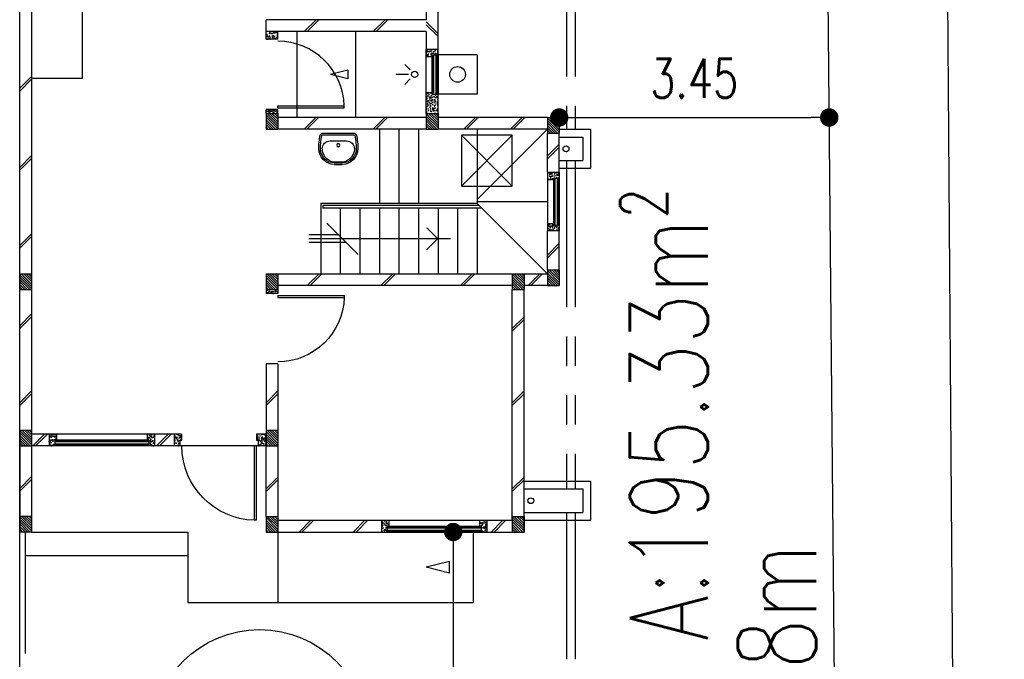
# Model space of a CAD drawing. Header units: millimetres. Extents: x 301 to 1479, y 491 to 1341.
# Tile 263 of 266: x 488 to 501, y 682 to 690. Entities that reach past the tile are written whole.
import ezdxf

# ---------------------------------------------------------------- set-up
doc = ezdxf.new("R2010")
doc.units = ezdxf.units.MM
doc.header["$LTSCALE"] = 1.5
doc.header["$MEASUREMENT"] = 0
for name, pattern in [('HIDDEN', [0.375, 0.25, -0.125]), ('HIDDEN2', [4.7625, 3.175, -1.5875]), ('PHANTOM2', [1.25, 0.625, -0.125, 0.125, -0.125, 0.125, -0.125])]:
    doc.linetypes.add(name, pattern=pattern)
for name, color, linetype in [('Blk', 7, 'Continuous'), ('Block', 46, 'Continuous'), ('boundary', 3, 'Continuous'), ('Boundary Wall', 64, 'Continuous'), ('BULUS', 2, 'Continuous'), ('BWCN', 4, 'Continuous'), ('DIM', 6, 'Continuous'), ('DOOR', 3, 'Continuous'), ('Ele', 8, 'Continuous'), ('HATCH', 7, 'Continuous'), ('Hatch Col. C1 GF Ext.', 84, 'Continuous'), ('Hatch Col. C3 GF', 10, 'Continuous'), ('Hatch Stub Col', 251, 'Continuous'), ('Kerb', 251, 'Continuous'), ('P. Gully trap', 42, 'Continuous'), ('Paving Block', 251, 'Continuous'), ('PVC Pipe 110', 69, 'Continuous'), ('PVC RWP 75', 77, 'Continuous'), ('ROAD', 8, 'Continuous'), ('SANIT', 8, 'Continuous'), ('TEXT', 7, 'Continuous'), ('TXTAREA', 10, 'Continuous'), ('WINDOW', 1, 'Continuous')]:
    doc.layers.add(name, color=color, linetype=linetype)
doc.styles.add('RS1', font='romans.shx', dxfattribs={"width": 0.75, "height": 0.5})
doc.styles.add('RS2', font='romans.shx', dxfattribs={"width": 0.75, "height": 1})
doc.dimstyles.new('Souillac5', dxfattribs={"dimscale": 0.5, "dimtxt": 0.5, "dimasz": 0.47, "dimexe": 0, "dimexo": 1, "dimgap": 0.5, "dimtad": 1, "dimzin": 0, "dimdsep": 46, "dimtxsty": 'RS1', "dimblk": 'DOT', "dimcen": 3, "dimse1": 1, "dimse2": 1, "dimclrd": 6, "dimclre": 6, "dimclrt": 7, "dimaunit": 1, "dimadec": 0, "dimazin": 0, "dimtfac": 1, "dimtofl": 0, "dimtmove": 1, "dimatfit": 3, "dimfxl": 1, "dimtolj": 1, "dimtzin": 0, "dimlwe": -1, "dimarcsym": 0})
pattern_1 = [(50, (422.03025, 161.862746), (0.071726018, -0.0062752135), [0.0075, -0.0825]), (355, (422.03025, 161.862746), (-0.013875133, 0.075219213), [0.006, -0.066]), (100.451444, (422.03623, 161.86222), (0.057850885, 0.068943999), [0.006374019, -0.070114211]), (46.1842, (422.03025, 161.88275), (0.106724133, -0.016551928), [0.01125, -0.12375]), (96.635635, (422.03914, 161.88137), (0.093466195, 0.09741186), [0.009561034, -0.105171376]), (351.184164, (422.03025, 161.88275), (0.093466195, 0.09741186), [0.009, -0.099]), (21, (422.04025, 161.877746), (0.059690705, -0.040261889), [0.0075, -0.0825]), (326, (422.04025, 161.877746), (0.024331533, 0.072515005), [0.006, -0.066]), (71.451445, (422.045225, 161.87439), (0.084022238, 0.032253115), [0.006374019, -0.070114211]), (37.5, (422.03025, 161.862746), (0.0012159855, 0.0332893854), [0, -0.0652, 0, -0.067, 0, -0.06625]), (7.5, (422.03025, 161.862746), (0.0263069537, 0.0394411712), [0, -0.0382, 0, -0.0637, 0, -0.02525]), (327.5, (422.00795, 161.862746), (0.0533822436, -0.0022554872), [0, -0.025, 0, -0.078, 0, -0.1035]), (317.5, (421.99795, 161.862746), (0.058318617, 0.010010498), [0, -0.0325, 0, -0.0518, 0, -0.0735])]
pattern_2 = [(315, (443.186696, 156.678336), (0.0154679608, 0.0154679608), [])]
pattern_3 = [(50, (418.371455, 161.912746), (0.071726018, -0.0062752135), [0.0075, -0.0825]), (355, (418.371455, 161.912746), (-0.013875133, 0.075219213), [0.006, -0.066]), (100.451444, (418.37743, 161.91222), (0.057850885, 0.068943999), [0.006374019, -0.070114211]), (46.1842, (418.371455, 161.93275), (0.106724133, -0.016551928), [0.01125, -0.12375]), (96.635635, (418.38035, 161.93137), (0.093466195, 0.09741186), [0.009561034, -0.105171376]), (351.184164, (418.37146, 161.93275), (0.093466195, 0.09741186), [0.009, -0.099]), (21, (418.381455, 161.927746), (0.059690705, -0.040261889), [0.0075, -0.0825]), (326, (418.381455, 161.927746), (0.024331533, 0.072515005), [0.006, -0.066]), (71.451445, (418.38643, 161.92439), (0.084022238, 0.032253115), [0.006374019, -0.070114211]), (37.5, (418.371455, 161.912746), (0.0012159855, 0.0332893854), [0, -0.0652, 0, -0.067, 0, -0.06625]), (7.5, (418.371455, 161.912746), (0.0263069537, 0.0394411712), [0, -0.0382, 0, -0.0637, 0, -0.02525]), (327.5, (418.349155, 161.912746), (0.0533822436, -0.0022554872), [0, -0.025, 0, -0.078, 0, -0.1035]), (317.5, (418.339155, 161.912746), (0.058318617, 0.010010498), [0, -0.0325, 0, -0.0518, 0, -0.0735])]

# ---------------------------------------------------------------- blocks, each defined once
blk = doc.blocks.new('Wh1')
at = {"layer": 'SANIT'}
for p, q in [((197, 0), (-197, 0)), ((197, -20), (-197, -20)), ((105, -100), (-105, -100)), ((-205, -200), (-205, -217)), ((205, -200), (205, -217)), ((-30, -373), (30, -373)), ((50, -380), (-50, -380)), ((50, -400), (-50, -400))]:
    blk.add_line(p, q, dxfattribs=at)
blk.add_circle((0, -154), 20, dxfattribs=at)
for centre, radius, start, end in [((0, -200), 250, 180, 180), ((0, -200), 250, 0, 0), ((-197, -35), 35, 90, 167.7776), ((197, -35), 35, 12.2224, 90), ((567, -201), 817, 167.7776, 179.9598), ((567, -201), 797, 167.7776, 179.9598), ((-197, -35), 15, 90, 167.7776), ((-105, -200), 100, 90, 180), ((105, -200), 100, 0, 90), ((197, -35), 15, 12.2224, 90), ((-567, -201), 797, 0.0402, 12.2224), ((-567, -201), 817, 0.0402, 12.2224), ((-50, -200), 200, 180, 270), ((-50, -200), 180, 180, 270), ((-30, -197), 176, 186.7076, 270.013), ((30, -197), 176, 269.987, 353.2924), ((50, -200), 180, 270, 0), ((50, -200), 200, 270, 0)]:
    blk.add_arc(centre, radius, start, end, dxfattribs=at)
blk = doc.blocks.new('Dr900')
at = {"layer": 'DOOR'}
for p, q in [((-50, 0), (-50, 850)), ((-25, 850), (-50, 850)), ((-25, 0), (-25, 850)), ((-25, 0), (-50, 0))]:
    blk.add_line(p, q, dxfattribs=at)
blk.add_arc((-24, 0), 851, 91.728, 179.9822, dxfattribs=at)
blk = doc.blocks.new('Dr1000')
at = {"layer": 'DOOR'}
for p, q in [((-50, 0), (-50, 950)), ((-25, 950), (-50, 950)), ((-25, 0), (-25, 950)), ((-25, 0), (-50, 0))]:
    blk.add_line(p, q, dxfattribs=at)
blk.add_arc((-24, 0), 951, 91.542, 179.9858, dxfattribs=at)
blk = doc.blocks.new('SSSU-D3')
at = {"layer": 'HATCH'}
h = blk.add_hatch(dxfattribs=at)
h.set_pattern_fill('ANSI31', color=256, scale=0.175, angle=630)
h.set_pattern_definition([(315, (-128.472678, 34.936787), (0.015467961, 0.015467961), [])])
h.paths.add_polyline_path([(9.75, 5.15), (9.6, 5.15), (9.6, 5.35), (9.75, 5.35)])
h = blk.add_hatch(dxfattribs=at)
h.set_pattern_fill('ANSI31', color=256, scale=0.175, angle=630)
h.set_pattern_definition([(315, (-130.522678, 34.936787), (0.015467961, 0.015467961), [])])
h.paths.add_polyline_path([(11.8, 5.15), (11.65, 5.15), (11.65, 5.35), (11.8, 5.35)])
h = blk.add_hatch(dxfattribs=at)
h.set_pattern_fill('ANSI31', color=256, scale=0.175, angle=630)
h.set_pattern_definition([(315, (-132.072678, 34.886787), (0.0154679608, 0.0154679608), [])])
h.paths.add_polyline_path([(13.35, 5.1), (13.2, 5.1), (13.2, 5.3), (13.35, 5.3)])
h = blk.add_hatch(dxfattribs=at)
h.set_pattern_fill('ANSI31', color=256, scale=0.175, angle=630)
h.set_pattern_definition([(315, (-128.472678, 32.886787), (0.015467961, 0.015467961), [])])
h.paths.add_polyline_path([(9.75, 3.1), (9.6, 3.1), (9.6, 3.3), (9.75, 3.3)])
h = blk.add_hatch(dxfattribs=at)
h.set_pattern_fill('ANSI31', color=256, scale=0.175, angle=630)
h.set_pattern_definition([(315, (-131.622678, 32.886787), (0.015467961, 0.015467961), [])])
h.paths.add_polyline_path([(12.9, 3.1), (12.75, 3.1), (12.75, 3.3), (12.9, 3.3)])
h = blk.add_hatch(dxfattribs=at)
h.set_pattern_fill('ANSI31', color=256, scale=0.175, angle=630)
h.set_pattern_definition([(315, (-132.072678, 32.936787), (0.0154679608, 0.0154679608), [])])
h.paths.add_polyline_path([(13.35, 3.15), (13.2, 3.15), (13.2, 3.35), (13.35, 3.35)])
h = blk.add_hatch(dxfattribs=at)
h.set_pattern_fill('ANSI31', color=256, scale=0.175, angle=630)
h.set_pattern_definition([(315, (-128.472678, 30.886787), (0.015467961, 0.015467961), [])])
h.paths.add_polyline_path([(9.75, 1.1), (9.6, 1.1), (9.6, 1.3), (9.75, 1.3)])
h = blk.add_hatch(dxfattribs=at)
h.set_pattern_fill('ANSI31', color=256, scale=0.175, angle=630)
h.set_pattern_definition([(315, (-128.472678, 29.786787), (0.015467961, 0.015467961), [])])
h.paths.add_polyline_path([(9.75, 0), (9.6, 0), (9.6, 0.2), (9.75, 0.2)])
h = blk.add_hatch(dxfattribs=at)
h.set_pattern_fill('ANSI31', color=256, scale=0.175, angle=630)
h.set_pattern_definition([(315, (-131.622678, 29.786787), (0.015467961, 0.015467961), [])])
h.paths.add_polyline_path([(12.9, 0), (12.75, 0), (12.75, 0.2), (12.9, 0.2)])
at = {"layer": 'Hatch Col. C1 GF Ext.'}
h = blk.add_hatch(dxfattribs=at)
h.set_pattern_fill('ANSI31', color=256, scale=0.175, angle=-90)
h.set_pattern_definition(pattern_2)
h.paths.add_polyline_path([(6.6, 3.1), (6.45, 3.1), (6.45, 3.3), (6.6, 3.3)])
h = blk.add_hatch(dxfattribs=at)
h.set_pattern_fill('ANSI31', color=256, scale=0.175, angle=-90)
h.set_pattern_definition(pattern_2)
h.paths.add_polyline_path([(6.6, 0), (6.45, 0), (6.45, 0.2), (6.6, 0.2)])
at = {"layer": 'Hatch Col. C3 GF'}
h = blk.add_hatch(dxfattribs=at)
h.set_pattern_fill('ANSI31', color=256, scale=0.175, angle=-90)
h.set_pattern_definition([(315, (443.186696, 156.728336), (0.0154679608, 0.0154679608), [])])
h.paths.add_polyline_path([(6.6, 1.1), (6.45, 1.1), (6.45, 1.3), (6.6, 1.3)])
at = {"layer": 'Hatch Stub Col', "linetype": 'ByBlock'}
h = blk.add_hatch(dxfattribs=at)
h.set_pattern_fill('AR-CONC', color=256, scale=0.01, angle=720)
h.set_pattern_definition([(50, (418.271455, 162.012746), (0.071726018, -0.0062752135), [0.0075, -0.0825]), (355, (418.271455, 162.012746), (-0.013875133, 0.075219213), [0.006, -0.066]), (100.451444, (418.27743, 162.01222), (0.057850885, 0.068943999), [0.006374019, -0.070114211]), (46.1842, (418.271455, 162.03275), (0.106724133, -0.016551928), [0.01125, -0.12375]), (96.635635, (418.28035, 162.03137), (0.093466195, 0.09741186), [0.009561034, -0.105171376]), (351.184164, (418.27146, 162.03275), (0.093466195, 0.09741186), [0.009, -0.099]), (21, (418.281455, 162.027746), (0.059690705, -0.040261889), [0.0075, -0.0825]), (326, (418.281455, 162.027746), (0.024331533, 0.072515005), [0.006, -0.066]), (71.451445, (418.28643, 162.02439), (0.084022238, 0.032253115), [0.006374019, -0.070114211]), (37.5, (418.271455, 162.012746), (0.0012159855, 0.0332893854), [0, -0.0652, 0, -0.067, 0, -0.06625]), (7.5, (418.271455, 162.012746), (0.0263069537, 0.0394411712), [0, -0.0382, 0, -0.0637, 0, -0.02525]), (327.5, (418.249155, 162.012746), (0.0533822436, -0.0022554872), [0, -0.025, 0, -0.078, 0, -0.1035]), (317.5, (418.239155, 162.012746), (0.058318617, 0.010010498), [0, -0.0325, 0, -0.0518, 0, -0.0735])])
h.paths.add_polyline_path([(9.6, 6.3), (9.6, 6.4), (9.75, 6.4), (9.75, 6.3)])
h = blk.add_hatch(dxfattribs=at)
h.set_pattern_fill('AR-CONC', color=256, scale=0.01, angle=720)
h.set_pattern_definition([(50, (422.03025, 162.012746), (0.071726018, -0.0062752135), [0.0075, -0.0825]), (355, (422.03025, 162.012746), (-0.013875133, 0.075219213), [0.006, -0.066]), (100.451444, (422.03623, 162.01222), (0.057850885, 0.068943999), [0.006374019, -0.070114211]), (46.1842, (422.03025, 162.03275), (0.106724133, -0.016551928), [0.01125, -0.12375]), (96.635635, (422.03914, 162.03137), (0.093466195, 0.09741186), [0.009561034, -0.105171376]), (351.184164, (422.03025, 162.03275), (0.093466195, 0.09741186), [0.009, -0.099]), (21, (422.04025, 162.027746), (0.059690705, -0.040261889), [0.0075, -0.0825]), (326, (422.04025, 162.027746), (0.024331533, 0.072515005), [0.006, -0.066]), (71.451445, (422.045225, 162.02439), (0.084022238, 0.032253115), [0.006374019, -0.070114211]), (37.5, (422.03025, 162.012746), (0.0012159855, 0.0332893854), [0, -0.0652, 0, -0.067, 0, -0.06625]), (7.5, (422.03025, 162.012746), (0.0263069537, 0.0394411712), [0, -0.0382, 0, -0.0637, 0, -0.02525]), (327.5, (422.00795, 162.012746), (0.0533822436, -0.0022554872), [0, -0.025, 0, -0.078, 0, -0.1035]), (317.5, (421.99795, 162.012746), (0.058318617, 0.010010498), [0, -0.0325, 0, -0.0518, 0, -0.0735])])
h.paths.add_polyline_path([(11.725, 6.1), (11.725, 6.08), (11.65, 6.08), (11.65, 6.175), (11.8, 6.175), (11.8, 6.1)])
h = blk.add_hatch(dxfattribs=at)
h.set_pattern_fill('AR-CONC', color=256, scale=0.01, angle=720)
h.set_pattern_definition([(50, (461.012857, 47.178006), (0.071726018, -0.0062752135), [0.0075, -0.0825]), (355, (461.01286, 47.17801), (-0.013875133, 0.075219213), [0.006, -0.066]), (100.451444, (461.018834, 47.17748), (0.057850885, 0.068943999), [0.006374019, -0.070114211]), (46.1842, (461.01286, 47.19801), (0.106724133, -0.016551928), [0.01125, -0.12375]), (96.635635, (461.02175, 47.19663), (0.093466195, 0.09741186), [0.009561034, -0.105171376]), (351.184164, (461.01286, 47.19801), (0.093466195, 0.09741186), [0.009, -0.099]), (21, (461.022857, 47.193006), (0.059690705, -0.040261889), [0.0075, -0.0825]), (326, (461.02286, 47.19301), (0.024331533, 0.072515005), [0.006, -0.066]), (71.451445, (461.02783, 47.18965), (0.084022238, 0.032253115), [0.006374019, -0.070114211]), (37.5, (461.012857, 47.178006), (0.0012159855, 0.0332893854), [0, -0.0652, 0, -0.067, 0, -0.06625]), (7.5, (461.012857, 47.178006), (0.0263069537, 0.0394411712), [0, -0.0382, 0, -0.0637, 0, -0.02525]), (327.5, (460.990557, 47.178006), (0.0533822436, -0.0022554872), [0, -0.025, 0, -0.078, 0, -0.1035]), (317.5, (460.980557, 47.178006), (0.058318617, 0.010010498), [0, -0.0325, 0, -0.0518, 0, -0.0735])])
h.paths.add_polyline_path([(11.65, 5.35), (11.8, 5.35), (11.8, 5.6), (11.725, 5.6), (11.725, 5.62), (11.65, 5.62)])
h = blk.add_hatch(dxfattribs=at)
h.set_pattern_fill('AR-CONC', color=256, scale=0.01, angle=720)
h.set_pattern_definition([(50, (422.03025, 161.837746), (0.071726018, -0.0062752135), [0.0075, -0.0825]), (355, (422.03025, 161.837746), (-0.013875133, 0.075219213), [0.006, -0.066]), (100.451444, (422.03623, 161.83722), (0.057850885, 0.068943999), [0.006374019, -0.070114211]), (46.1842, (422.03025, 161.85775), (0.106724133, -0.016551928), [0.01125, -0.12375]), (96.635635, (422.03914, 161.85637), (0.093466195, 0.09741186), [0.009561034, -0.105171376]), (351.184164, (422.03025, 161.85775), (0.093466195, 0.09741186), [0.009, -0.099]), (21, (422.04025, 161.852746), (0.059690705, -0.040261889), [0.0075, -0.0825]), (326, (422.04025, 161.852746), (0.024331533, 0.072515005), [0.006, -0.066]), (71.451445, (422.045225, 161.84939), (0.084022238, 0.032253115), [0.006374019, -0.070114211]), (37.5, (422.03025, 161.837746), (0.0012159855, 0.0332893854), [0, -0.0652, 0, -0.067, 0, -0.06625]), (7.5, (422.03025, 161.837746), (0.0263069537, 0.0394411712), [0, -0.0382, 0, -0.0637, 0, -0.02525]), (327.5, (422.00795, 161.837746), (0.0533822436, -0.0022554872), [0, -0.025, 0, -0.078, 0, -0.1035]), (317.5, (421.99795, 161.837746), (0.058318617, 0.010010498), [0, -0.0325, 0, -0.0518, 0, -0.0735])])
h.paths.add_polyline_path([(9.6, 5.4), (9.75, 5.4), (9.75, 5.35), (9.6, 5.35)])
h = blk.add_hatch(dxfattribs=at)
h.set_pattern_fill('AR-CONC', color=256, scale=0.01, angle=720)
h.set_pattern_definition(pattern_1)
h.paths.add_polyline_path([(13.2, 4.6), (13.35, 4.6), (13.35, 4.525), (13.275, 4.525), (13.275, 4.505), (13.2, 4.505)])
h = blk.add_hatch(dxfattribs=at)
h.set_pattern_fill('AR-CONC', color=256, scale=0.01, angle=720)
h.set_pattern_definition(pattern_1)
h.paths.add_polyline_path([(13.2, 3.945), (13.275, 3.945), (13.275, 3.925), (13.35, 3.925), (13.35, 3.85), (13.2, 3.85)])
h = blk.add_hatch(dxfattribs=at)
h.set_pattern_fill('AR-CONC', color=256, scale=0.01, angle=720)
h.set_pattern_definition(pattern_1)
h.paths.add_polyline_path([(9.6, 3.1), (9.75, 3.1), (9.75, 3.05), (9.6, 3.05)])
h = blk.add_hatch(dxfattribs=at)
h.set_pattern_fill('AR-CONC', color=256, scale=0.01, angle=720)
h.set_pattern_definition(pattern_3)
h.paths.add_polyline_path([(6.825, 1.25), (6.92, 1.25), (6.92, 1.175), (6.9, 1.175), (6.9, 1.1), (6.825, 1.1)])
h = blk.add_hatch(dxfattribs=at)
h.set_pattern_fill('AR-CONC', color=256, scale=0.01, angle=720)
h.set_pattern_definition(pattern_3)
h.paths.add_polyline_path([(8.08, 1.25), (8.175, 1.25), (8.175, 1.1), (8.1, 1.1), (8.1, 1.175), (8.08, 1.175)])
h = blk.add_hatch(dxfattribs=at)
h.set_pattern_fill('AR-CONC', color=256, scale=0.01, angle=720)
h.set_pattern_definition(pattern_3)
h.paths.add_polyline_path([(8.425, 1.25), (8.52, 1.25), (8.52, 1.175), (8.5, 1.175), (8.5, 1.1), (8.425, 1.1)])
h = blk.add_hatch(dxfattribs=at)
h.set_pattern_fill('AR-CONC', color=256, scale=0.01, angle=720)
h.set_pattern_definition([(50, (422.03025, 161.912746), (0.071726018, -0.0062752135), [0.0075, -0.0825]), (355, (422.03025, 161.912746), (-0.013875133, 0.075219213), [0.006, -0.066]), (100.451444, (422.03623, 161.91222), (0.057850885, 0.068943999), [0.006374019, -0.070114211]), (46.1842, (422.03025, 161.93275), (0.106724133, -0.016551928), [0.01125, -0.12375]), (96.635635, (422.03914, 161.93137), (0.093466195, 0.09741186), [0.009561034, -0.105171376]), (351.184164, (422.03025, 161.93275), (0.093466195, 0.09741186), [0.009, -0.099]), (21, (422.04025, 161.927746), (0.059690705, -0.040261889), [0.0075, -0.0825]), (326, (422.04025, 161.927746), (0.024331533, 0.072515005), [0.006, -0.066]), (71.451445, (422.045225, 161.92439), (0.084022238, 0.032253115), [0.006374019, -0.070114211]), (37.5, (422.03025, 161.912746), (0.0012159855, 0.0332893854), [0, -0.0652, 0, -0.067, 0, -0.06625]), (7.5, (422.03025, 161.912746), (0.0263069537, 0.0394411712), [0, -0.0382, 0, -0.0637, 0, -0.02525]), (327.5, (422.00795, 161.912746), (0.0533822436, -0.0022554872), [0, -0.025, 0, -0.078, 0, -0.1035]), (317.5, (421.99795, 161.912746), (0.058318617, 0.010010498), [0, -0.0325, 0, -0.0518, 0, -0.0735])])
h.paths.add_polyline_path([(9.48, 1.25), (9.6, 1.25), (9.6, 1.1), (9.5, 1.1), (9.5, 1.175), (9.48, 1.175)])
h = blk.add_hatch(dxfattribs=at)
h.set_pattern_fill('AR-CONC', color=256, scale=0.01, angle=720)
h.set_pattern_definition(pattern_1)
h.paths.add_polyline_path([(11.075, 0.15), (11.17, 0.15), (11.17, 0.075), (11.15, 0.075), (11.15, 0), (11.075, 0)])
h = blk.add_hatch(dxfattribs=at)
h.set_pattern_fill('AR-CONC', color=256, scale=0.01, angle=720)
h.set_pattern_definition(pattern_1)
h.paths.add_polyline_path([(12.33, 0.15), (12.425, 0.15), (12.425, 0), (12.35, 0), (12.35, 0.075), (12.33, 0.075)])
at = {"layer": 'Block', "linetype": 'ByBlock'}
for p, q in [((6.6, 7.6), (6.6, 3.3)), ((11.65, 6.775), (11.65, 6.55)), ((11.8, 6.175), (11.8, 6.775)), ((11.65, 6.55), (9.6, 6.55)), ((9.6, 6.4), (9.6, 6.55)), ((11.65, 6.4), (9.6, 6.4)), ((11.65, 6.4), (11.65, 6.175)), ((11.65, 5.3), (9.75, 5.3)), ((13.2, 5.3), (11.8, 5.3)), ((11.65, 5.15), (9.75, 5.15)), ((13.2, 5.15), (11.8, 5.15)), ((13.2, 4.6), (13.2, 5.1)), ((13.35, 4.6), (13.35, 5.1)), ((13.2, 3.35), (13.2, 3.85)), ((13.35, 3.35), (13.35, 3.85)), ((9.75, 3.3), (12.75, 3.3)), ((12.9, 3.3), (13.2, 3.3)), ((12.75, 3.15), (9.75, 3.15)), ((13.2, 3.15), (12.9, 3.15)), ((6.6, 3.1), (6.6, 1.3)), ((12.75, 0.15), (12.75, 3.1)), ((12.9, 0), (12.9, 3.1)), ((9.75, 2.15), (9.6, 2.15)), ((9.6, 2.15), (9.6, 1.3)), ((9.75, 2.15), (9.75, 1.3)), ((6.825, 1.25), (6.6, 1.25)), ((8.425, 1.25), (8.175, 1.25)), ((6.45, 1.1), (6.45, 0.2)), ((6.825, 1.1), (6.6, 1.1)), ((6.6, 1.1), (6.6, 0.2)), ((8.425, 1.1), (8.175, 1.1)), ((9.6, 0.2), (9.6, 1.1)), ((9.75, 1.1), (9.75, 0.2)), ((9.75, 0.15), (11.075, 0.15)), ((12.425, 0.15), (12.75, 0.15)), ((9.75, 0), (11.075, 0)), ((12.425, 0), (12.75, 0))]:
    blk.add_line(p, q, dxfattribs=at)
at = {"layer": 'Boundary Wall', "linetype": 'ByBlock'}
blk.add_line((6.525, -1.555), (6.525, 0), dxfattribs=at)
at = {"layer": 'BULUS', "linetype": 'ByBlock'}
for p, q in [((10.325, 4.175), (10.325, 4.14)), ((12.325, 4.175), (10.325, 4.175)), ((12.36, 4.14), (10.325, 4.14))]:
    blk.add_line(p, q, dxfattribs=at)
at = {"layer": 'BWCN'}
for p, q in [((9.6, 6.3), (9.6, 6.4)), ((9.75, 6.3), (9.6, 6.3)), ((9.75, 6.3), (9.75, 6.4)), ((11.65, 6.08), (11.65, 6.175)), ((11.65, 6.175), (11.8, 6.175)), ((11.8, 6.1), (11.8, 6.175)), ((11.65, 6.08), (11.725, 6.08)), ((11.725, 6.1), (11.8, 6.1)), ((11.725, 6.08), (11.725, 6.1)), ((11.65, 5.62), (11.725, 5.62)), ((11.65, 5.35), (11.65, 5.62)), ((11.725, 5.62), (11.725, 5.6)), ((11.725, 5.6), (11.8, 5.6)), ((11.8, 5.35), (11.8, 5.6)), ((9.75, 5.4), (9.6, 5.4)), ((9.6, 5.35), (9.6, 5.4)), ((9.6, 5.35), (9.75, 5.35)), ((9.6, 5.35), (9.6, 5.15)), ((9.75, 5.35), (9.75, 5.4)), ((9.75, 5.35), (9.75, 5.15)), ((11.65, 5.35), (11.8, 5.35)), ((11.65, 5.35), (11.65, 5.15)), ((11.8, 5.35), (11.8, 5.15)), ((13.2, 5.3), (13.35, 5.3)), ((13.2, 5.3), (13.2, 5.1)), ((13.35, 5.3), (13.35, 5.1)), ((9.6, 5.15), (9.75, 5.15)), ((11.65, 5.15), (11.8, 5.15)), ((13.2, 5.1), (13.35, 5.1)), ((13.2, 4.6), (13.2, 4.505)), ((13.35, 4.6), (13.35, 4.525)), ((13.2, 4.505), (13.275, 4.505)), ((13.275, 4.525), (13.35, 4.525)), ((13.275, 4.505), (13.275, 4.525)), ((13.2, 3.945), (13.275, 3.945)), ((13.2, 3.945), (13.2, 3.85)), ((13.275, 3.945), (13.275, 3.925)), ((13.275, 3.925), (13.35, 3.925)), ((13.35, 3.925), (13.35, 3.85)), ((6.45, 3.3), (6.6, 3.3)), ((6.45, 3.3), (6.45, 3.1)), ((6.6, 3.3), (6.6, 3.1)), ((9.6, 3.3), (9.75, 3.3)), ((9.6, 3.3), (9.6, 3.1)), ((9.75, 3.3), (9.75, 3.1)), ((12.75, 3.3), (12.9, 3.3)), ((12.75, 3.3), (12.75, 3.1)), ((12.9, 3.3), (12.9, 3.1)), ((13.2, 3.35), (13.35, 3.35)), ((13.2, 3.35), (13.2, 3.15)), ((13.35, 3.35), (13.35, 3.15)), ((13.2, 3.15), (13.35, 3.15)), ((6.45, 3.1), (6.6, 3.1)), ((9.6, 3.1), (9.6, 3.05)), ((9.6, 3.1), (9.75, 3.1)), ((9.75, 3.05), (9.6, 3.05)), ((9.75, 3.1), (9.75, 3.05)), ((12.75, 3.1), (12.9, 3.1)), ((6.45, 1.3), (6.6, 1.3)), ((6.45, 1.3), (6.45, 1.1)), ((6.6, 1.3), (6.6, 1.1)), ((9.6, 1.3), (9.75, 1.3)), ((9.6, 1.3), (9.6, 1.1)), ((9.75, 1.3), (9.75, 1.1)), ((6.825, 1.25), (6.825, 1.1)), ((6.92, 1.25), (6.825, 1.25)), ((6.9, 1.175), (6.9, 1.1)), ((6.92, 1.175), (6.9, 1.175)), ((6.92, 1.25), (6.92, 1.175)), ((8.08, 1.25), (8.08, 1.175)), ((8.175, 1.25), (8.08, 1.25)), ((8.08, 1.175), (8.1, 1.175)), ((8.1, 1.175), (8.1, 1.1)), ((8.175, 1.25), (8.175, 1.1)), ((8.52, 1.25), (8.425, 1.25)), ((8.425, 1.25), (8.425, 1.1)), ((8.5, 1.175), (8.5, 1.1)), ((8.52, 1.175), (8.5, 1.175)), ((8.52, 1.25), (8.52, 1.175)), ((9.6, 1.25), (9.48, 1.25)), ((9.48, 1.25), (9.48, 1.175)), ((9.48, 1.175), (9.5, 1.175)), ((9.5, 1.175), (9.5, 1.1)), ((6.45, 1.1), (6.6, 1.1)), ((6.9, 1.1), (6.825, 1.1)), ((8.175, 1.1), (8.1, 1.1)), ((8.5, 1.1), (8.425, 1.1)), ((9.6, 1.1), (9.5, 1.1)), ((9.6, 1.1), (9.75, 1.1)), ((6.45, 0.2), (6.45, 0)), ((6.6, 0.2), (6.45, 0.2)), ((6.6, 0.2), (6.6, 0)), ((9.6, 0.2), (9.75, 0.2)), ((9.6, 0.2), (9.6, 0)), ((9.75, 0.2), (9.75, 0)), ((11.075, 0.15), (11.075, 0)), ((11.075, 0.15), (11.17, 0.15)), ((11.17, 0.15), (11.17, 0.075)), ((12.33, 0.15), (12.33, 0.075)), ((12.33, 0.15), (12.425, 0.15)), ((12.425, 0.15), (12.425, 0)), ((12.75, 0.2), (12.9, 0.2)), ((12.75, 0.2), (12.75, 0)), ((12.9, 0.2), (12.9, 0)), ((6.6, 0), (6.45, 0)), ((9.6, 0), (9.75, 0)), ((11.075, 0), (11.15, 0)), ((11.15, 0.075), (11.15, 0)), ((11.17, 0.075), (11.15, 0.075)), ((12.33, 0.075), (12.35, 0.075)), ((12.35, 0.075), (12.35, 0)), ((12.35, 0), (12.425, 0)), ((12.75, 0), (12.9, 0))]:
    blk.add_line(p, q, dxfattribs=at)
at = {"layer": 'BWCN', "linetype": 'ByBlock'}
for p, q in [((13.2, 4.6), (13.35, 4.6)), ((13.35, 3.85), (13.2, 3.85))]:
    blk.add_line(p, q, dxfattribs=at)
at = {"layer": 'Ele'}
for p, q in [((7.25, 7), (7.25, 5.8)), ((10, 5.3), (10, 6.4)), ((10.75, 5.3), (10.75, 6.4)), ((11.65, 5.62), (11.65, 6.08)), ((11.725, 5.62), (11.725, 6.08)), ((11.73, 5.6), (11.73, 6.1)), ((11.79, 5.6), (11.79, 6.1)), ((11.8, 6.1), (11.8, 5.6)), ((11.445, 5.907), (11.375, 5.977)), ((7.25, 5.8), (6.6, 5.8)), ((11.422, 5.85), (11.261, 5.85)), ((11.445, 5.793), (11.375, 5.723)), ((11.05, 5.15), (11.05, 4.2)), ((11.3, 5.15), (11.3, 4.2)), ((11.55, 5.15), (11.55, 4.2)), ((13.2, 4.505), (13.2, 3.945)), ((13.275, 4.505), (13.275, 3.945)), ((13.28, 4.525), (13.28, 3.925)), ((13.34, 4.525), (13.34, 3.925)), ((13.35, 4.525), (13.35, 3.925)), ((10.3, 4.2), (10.3, 3.3)), ((12.3, 4.2), (10.3, 4.2)), ((10.55, 4.14), (10.55, 3.3)), ((10.8, 4.14), (10.8, 3.3)), ((11.05, 4.14), (11.05, 3.3)), ((11.3, 4.14), (11.3, 3.3)), ((11.55, 4.14), (11.55, 3.3)), ((11.8, 4.14), (11.8, 3.3)), ((12.05, 4.14), (12.05, 3.3)), ((12.3, 4.14), (12.3, 3.3)), ((10.78, 3.55), (10.38, 3.95)), ((10.53, 3.8), (10.147, 3.8)), ((11.959, 3.75), (10.147, 3.75)), ((10.63, 3.7), (10.147, 3.7)), ((8.1, 1.17), (6.9, 1.17)), ((8.08, 1.25), (6.92, 1.25)), ((8.08, 1.175), (6.92, 1.175)), ((8.1, 1.11), (6.9, 1.11)), ((8.1, 1.1), (6.9, 1.1)), ((9.5, 1.1), (8.5, 1.1)), ((11.17, 0.15), (12.33, 0.15)), ((6.6, 0), (8.6, 0)), ((8.6, 0), (8.6, -0.9)), ((9.75, 0), (9.75, -0.9)), ((11.15, 0.07), (12.35, 0.07)), ((11.15, 0.01), (12.35, 0.01)), ((11.15, 0), (12.35, 0)), ((11.17, 0.075), (12.33, 0.075)), ((12.25, 0), (12.25, -0.9)), ((6.525, -0.3), (8.6, -0.3)), ((8.6, -0.9), (12.25, -0.9))]:
    blk.add_line(p, q, dxfattribs=at)
at = {"layer": 'Ele', "linetype": 'HIDDEN', "ltscale": 10}
for p, q in [((12.3, 5.15), (12.3, 4.2)), ((13.2, 5.15), (12.3, 4.25)), ((12.3, 4.225), (13.2, 4.225)), ((13.2, 3.3), (12.3, 4.2))]:
    blk.add_line(p, q, dxfattribs=at)
at = {"layer": 'Ele', "linetype": 'ByBlock'}
blk.add_line((11.948, -0.525), (11.948, -0.375), dxfattribs=at)
at = {"layer": 'Ele', "const_width": 0.015}
blk.add_lwpolyline([(11.653, 3.891), (11.795, 3.75), (11.653, 3.609)], dxfattribs=at)
at = {"layer": 'Ele'}
blk.add_circle((11.502, 5.85), 0.04, dxfattribs=at)
at = {"layer": 'HATCH'}
for p, q in [((10.24, 6.55), (10.09, 6.4)), ((10.275, 6.55), (10.125, 6.4)), ((11.122, 6.55), (10.972, 6.4)), ((11.158, 6.55), (11.008, 6.4)), ((11.8, 6.371), (11.65, 6.521)), ((11.8, 6.336), (11.65, 6.486)), ((6.45, 5.674), (6.6, 5.824)), ((6.45, 5.638), (6.6, 5.788)), ((10.237, 5.3), (10.087, 5.15)), ((10.272, 5.3), (10.122, 5.15)), ((11.119, 5.3), (10.969, 5.15)), ((11.154, 5.3), (11.004, 5.15)), ((12.278, 5.3), (12.128, 5.15)), ((12.314, 5.3), (12.164, 5.15)), ((12.877, 5.3), (12.727, 5.15)), ((12.912, 5.3), (12.762, 5.15)), ((13.2, 4.808), (13.35, 4.958)), ((13.2, 4.772), (13.35, 4.922)), ((6.45, 4.662), (6.6, 4.812)), ((6.45, 4.627), (6.6, 4.777)), ((6.45, 3.663), (6.6, 3.813)), ((6.45, 3.628), (6.6, 3.778)), ((13.2, 3.541), (13.35, 3.691)), ((13.2, 3.505), (13.35, 3.655)), ((10.278, 3.3), (10.128, 3.15)), ((10.314, 3.3), (10.164, 3.15)), ((11.22, 3.3), (11.07, 3.15)), ((11.255, 3.3), (11.105, 3.15)), ((12.236, 3.3), (12.086, 3.15)), ((12.272, 3.3), (12.122, 3.15)), ((13.101, 3.3), (12.951, 3.15)), ((13.136, 3.3), (12.986, 3.15)), ((6.45, 2.638), (6.6, 2.788)), ((6.45, 2.603), (6.6, 2.753)), ((12.75, 2.602), (12.9, 2.752)), ((12.75, 2.566), (12.9, 2.716)), ((6.45, 1.653), (6.6, 1.803)), ((6.45, 1.617), (6.6, 1.767)), ((9.6, 1.653), (9.75, 1.803)), ((9.6, 1.617), (9.75, 1.767)), ((12.75, 1.653), (12.9, 1.803)), ((12.75, 1.617), (12.9, 1.767)), ((6.768, 1.25), (6.618, 1.1)), ((6.804, 1.25), (6.654, 1.1)), ((8.35, 1.25), (8.2, 1.1)), ((8.386, 1.25), (8.236, 1.1)), ((6.45, 0.558), (6.6, 0.708)), ((6.45, 0.522), (6.6, 0.672)), ((9.6, 0.552), (9.75, 0.702)), ((9.6, 0.517), (9.75, 0.667)), ((12.75, 0.552), (12.9, 0.702)), ((12.75, 0.517), (12.9, 0.667)), ((10.175, 0.15), (10.025, 0)), ((10.21, 0.15), (10.06, 0)), ((10.866, 0.15), (10.716, 0)), ((10.902, 0.15), (10.752, 0)), ((12.63, 0.15), (12.48, 0)), ((12.666, 0.15), (12.516, 0))]:
    blk.add_line(p, q, dxfattribs=at)
at = {"layer": 'Kerb'}
for p, q in [((12.3, 6.1), (11.8, 6.1)), ((12.3, 6.1), (12.3, 5.6)), ((12.3, 5.6), (11.8, 5.6)), ((13.35, 5.15), (13.75, 5.15)), ((13.35, 5.05), (13.65, 5.05)), ((13.65, 5.05), (13.65, 4.75)), ((13.75, 5.15), (13.75, 4.65)), ((13.35, 4.75), (13.65, 4.75)), ((13.35, 4.65), (13.75, 4.65)), ((12.9, 0.65), (13.75, 0.65)), ((13.75, 0.65), (13.75, 0.15)), ((12.9, 0.55), (13.65, 0.55)), ((13.65, 0.55), (13.65, 0.25)), ((12.9, 0.25), (13.65, 0.25)), ((12.9, 0.15), (13.75, 0.15))]:
    blk.add_line(p, q, dxfattribs=at)
at = {"layer": 'P. Gully trap'}
blk.add_circle((12.05, 5.85), 0.1, dxfattribs=at)
at = {"layer": 'Paving Block', "linetype": 'ByBlock'}
for p, q in [((10.648, 5.906), (10.423, 5.85)), ((10.648, 5.794), (10.423, 5.85)), ((10.648, 5.906), (10.648, 5.794)), ((11.948, -0.375), (11.648, -0.45)), ((11.948, -0.525), (11.648, -0.45))]:
    blk.add_line(p, q, dxfattribs=at)
at = {"layer": 'PVC Pipe 110', "linetype": 'PHANTOM2', "ltscale": 2}
for p, q in [((13.445, 7.7), (13.445, 5.15)), ((13.555, 7.7), (13.555, 5.15)), ((13.445, 4.75), (13.445, 0.55)), ((13.555, 4.75), (13.555, 0.55)), ((13.445, 0.25), (13.445, -2.15)), ((13.555, 0.25), (13.555, -2.15))]:
    blk.add_line(p, q, dxfattribs=at)
at = {"layer": 'PVC RWP 75'}
for centre in [(13.437, 4.9), (12.987, 0.4)]:
    blk.add_circle(centre, 0.0375, dxfattribs=at)
at = {"layer": 'SANIT', "linetype": 'HIDDEN2', "ltscale": 100}
for p, q in [((12.75, 5.072), (12.1, 5.072)), ((12.1, 5.072), (12.1, 4.422)), ((12.75, 5.072), (12.1, 4.422)), ((12.1, 5.072), (12.75, 4.422)), ((12.75, 4.422), (12.75, 5.072)), ((12.1, 4.422), (12.75, 4.422))]:
    blk.add_line(p, q, dxfattribs=at)
at = {"layer": 'WINDOW', "linetype": 'HIDDEN2', "ltscale": 0.5}
for p, q in [((11.745, 5.6), (11.745, 6.1)), ((11.775, 5.6), (11.775, 6.1)), ((13.295, 4.525), (13.295, 3.925)), ((13.325, 4.525), (13.325, 3.925))]:
    blk.add_line(p, q, dxfattribs=at)
at = {"layer": 'WINDOW'}
for p, q in [((8.1, 1.155), (6.9, 1.155)), ((8.1, 1.125), (6.9, 1.125)), ((11.15, 0.055), (12.35, 0.055)), ((11.15, 0.025), (12.35, 0.025))]:
    blk.add_line(p, q, dxfattribs=at)
at = {"layer": 'DOOR', "yscale": 0.001, "zscale": 0.001}
for name, p, xscale, rotation in [('Dr900', (9.75, 5.4), 0.001, 270), ('Dr900', (9.75, 3.05), -0.001, 270), ('Dr1000', (9.5, 1.1), -0.001, 180)]:
    blk.add_blockref(name, p, dxfattribs=dict(at, xscale=xscale, rotation=rotation))
at = {"layer": 'WINDOW', "linetype": 'ByBlock', "xscale": -0.001, "yscale": 0.001, "zscale": 0.001}
blk.add_blockref('Wh1', (10.525, 5.1), dxfattribs=at)
blk = doc.blocks.new('_DOT')
at = {"color": 0, "linetype": 'ByBlock'}
blk.add_line((-0.5, 0), (-1, 0), dxfattribs=at)
at = {"color": 0, "linetype": 'ByBlock', "const_width": 0.5}
blk.add_lwpolyline([(-0.25, 0, 1), (0.25, 0, 1)], format="xyb", close=True, dxfattribs=at)
blk = doc.blocks.new('*D240')
at = {"layer": 'DEFPOINTS', "color": 0, "transparency": 16777216}
for p in [(494.934, 689.126), (498.387, 689.157), (498.387, 689.126)]:
    blk.add_point(p, dxfattribs=at)
at = {"layer": 'DIM', "color": 6, "lineweight": -2, "transparency": 16777216}
blk.add_line((495.169, 689.126), (498.152, 689.126), dxfattribs=at)
at = {"layer": 'DIM', "color": 6, "lineweight": -2, "transparency": 16777216, "xscale": 0.235, "yscale": 0.235, "zscale": 0.235, "rotation": 180}
blk.add_blockref('_DOT', (494.934, 689.126), dxfattribs=at)
at = {"layer": 'DIM', "color": 6, "lineweight": -2, "transparency": 16777216, "xscale": 0.235, "yscale": 0.235, "zscale": 0.235}
blk.add_blockref('_DOT', (498.387, 689.126), dxfattribs=at)
at = {"layer": 'DIM', "color": 7, "transparency": 16777216, "insert": (496.66, 689.626), "char_height": 0.5, "attachment_point": 5, "style": 'RS1'}
blk.add_mtext('\\A1;3.45', dxfattribs=at)
blk = doc.blocks.new('*D241')
at = {"layer": 'DEFPOINTS', "color": 0, "transparency": 16777216}
for p in [(493.578, 683.826), (493.578, 678.769), (493.578, 678.769)]:
    blk.add_point(p, dxfattribs=at)
at = {"layer": 'DIM', "color": 6, "lineweight": -2, "transparency": 16777216}
blk.add_line((493.578, 683.591), (493.578, 679.004), dxfattribs=at)
at = {"layer": 'DIM', "color": 6, "lineweight": -2, "transparency": 16777216, "xscale": 0.235, "yscale": 0.235, "zscale": 0.235}
for p, rotation in [((493.578, 683.826), 90), ((493.578, 678.769), 270)]:
    blk.add_blockref('_DOT', p, dxfattribs=dict(at, rotation=rotation))
at = {"layer": 'DIM', "color": 7, "transparency": 16777216, "insert": (493.078, 681.298), "char_height": 0.5, "attachment_point": 5, "rotation": 90, "style": 'RS1'}
blk.add_mtext('\\A1;5.06', dxfattribs=at)

msp = doc.modelspace()

# ---------------------------------------------------------------- linework, layer by layer
at = {"layer": 'boundary', "linetype": 'Continuous'}
for p, q in [((488.0336, 678.769), (488.0336, 697.653)), ((498.4803, 678.8106), (498.3111, 697.585))]:
    msp.add_line(p, q, dxfattribs=at)
at = {"layer": 'ROAD', "linetype": 'Continuous'}
msp.add_line((499.8521, 697.5749), (500.6256, 586.9697), dxfattribs=at)
at = {"layer": 'TXTAREA'}
msp.add_circle((491.1022, 681.1961), 1.3831, dxfattribs=at)

# ---------------------------------------------------------------- block references
at = {"layer": 'Blk'}
msp.add_blockref('SSSU-D3', (481.5836, 683.8262), dxfattribs=at)

# ---------------------------------------------------------------- texts
at = {"layer": 'TEXT', "style": 'RS2', "width": 0.75}
for s, rotation, p in [('A:195.33m²', 89.98956, (496.8349, 682.4361)), ('18.78m', 89.94887, (498.2168, 679.8238))]:
    msp.add_text(s, height=1, rotation=rotation, dxfattribs=at).set_placement(p)

# ---------------------------------------------------------------- dimensions: what is measured, and where the dimension line sits
at = {"layer": 'DIM'}
dim = msp.add_linear_dim(base=(498.387, 689.1262), p1=(494.9336, 689.1262), p2=(498.387, 689.1573), dimstyle='Souillac5', dxfattribs=at)
dim.commit()
dim.dimension.update_dxf_attribs({"geometry": '*D240', "text_midpoint": (496.6603, 689.6262)})
dim = msp.add_linear_dim(base=(493.5777, 678.769), p1=(493.5777, 683.8262), p2=(493.5777, 678.769), angle=90, dimstyle='Souillac5', dxfattribs=at)
dim.commit()
dim.dimension.update_dxf_attribs({"geometry": '*D241', "text_midpoint": (493.0777, 681.2976)})

doc.saveas('drawing.dxf')
